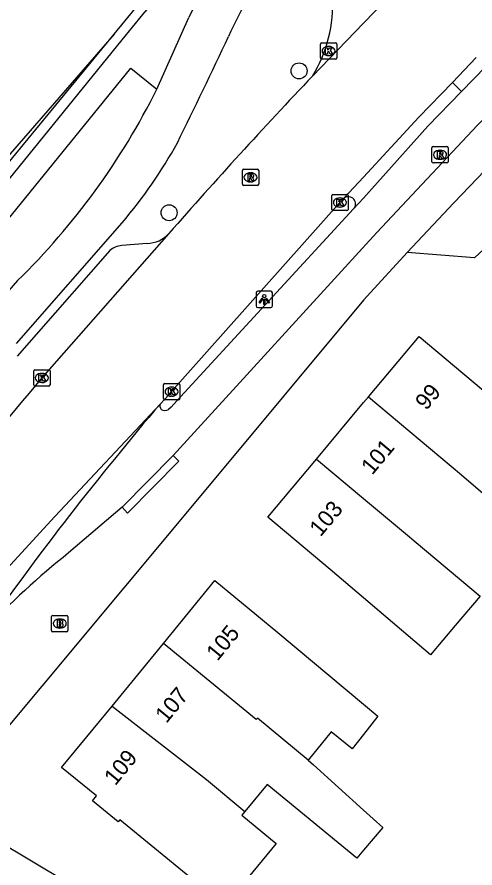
# Model space of a CAD drawing. Extents: x 162880 to 165536, y 384011 to 385179.
# Drawn here: x 164478.7 to 164506.8, y 384892.2 to 384944.4 of the extents above; entities that cross this region are included whole.
import ezdxf

# ---------------------------------------------------------------- set-up
doc = ezdxf.new("R2010")
doc.units = 0
for name, color, linetype in [('IMGEO_Boom', 7, 'Continuous'), ('IMGEO_Brandkraan', 7, 'Continuous'), ('IMGEO_Fietspad_gesloten', 7, 'Continuous'), ('IMGEO_Fietspad_open', 7, 'Continuous'), ('IMGEO_Groenvoorziening', 7, 'Continuous'), ('IMGEO_Kolk', 7, 'Continuous'), ('IMGEO_Lichtpunt', 7, 'Continuous'), ('IMGEO_Pand', 7, 'Continuous'), ('IMGEO_Pand_nummerreeks', 7, 'Continuous'), ('IMGEO_Parkeervlak_open', 7, 'Continuous'), ('IMGEO_Rijbaan_lokaal_gesloten', 7, 'Continuous'), ('IMGEO_Rijbaan_lokaal_open', 7, 'Continuous'), ('IMGEO_Rioolput', 7, 'Continuous'), ('IMGEO_Verkeerseiland_open', 7, 'Continuous'), ('IMGEO_Voetpad_open', 7, 'Continuous')]:
    doc.layers.add(name, color=color, linetype=linetype)

msp = doc.modelspace()

# ---------------------------------------------------------------- linework, layer by layer
at = {"layer": 'IMGEO_Boom'}
for centre in [(164496.04, 384941.094), (164488.07, 384932.4)]:
    msp.add_circle(centre, 0.489, dxfattribs=at)
at = {"layer": 'IMGEO_Brandkraan'}
for p, q in [((164480.862, 384906.777), (164480.862, 384907.629)), ((164480.937, 384907.703), (164481.789, 384907.703)), ((164481.35, 384907.483), (164481.375, 384907.483)), ((164481.863, 384907.629), (164481.863, 384906.777)), ((164481.789, 384906.703), (164480.937, 384906.703)), ((164481.373, 384906.923), (164481.348, 384906.923))]:
    msp.add_line(p, q, dxfattribs=at)
for points in [[(164480.862, 384906.777), (164480.862, 384907.629)], [(164480.937, 384907.703), (164481.789, 384907.703)], [(164481.21, 384907.403), (164481.21, 384907.003), (164481.423, 384907.003)], [(164481.441, 384907.403), (164481.21, 384907.403)], [(164481.389, 384907.322), (164481.335, 384907.322), (164481.335, 384907.246)], [(164481.335, 384907.246), (164481.388, 384907.246)], [(164481.863, 384907.629), (164481.863, 384906.777)], [(164481.789, 384906.703), (164480.937, 384906.703)], [(164481.397, 384907.17), (164481.335, 384907.17), (164481.335, 384907.089)], [(164481.335, 384907.089), (164481.397, 384907.089)]]:
    msp.add_lwpolyline(points, dxfattribs=at)
for centre, radius, start, end in [((164480.939, 384907.627), 0.0765, 91.552, 178.448), ((164480.939, 384907.627), 0.0765, 91.552, 178.448), ((164481.39, 384907.284), 0.0379, 267.8285, 90.9355), ((164481.445, 384907.258), 0.145, 59.4692, 91.5367), ((164481.47, 384907.305), 0.0922, 285.5137, 58.1501), ((164481.475, 384907.113), 0.105, 301.3115, 78.989), ((164481.787, 384907.627), 0.0765, 1.552, 88.448), ((164481.787, 384907.627), 0.0765, 1.552, 88.448), ((164480.939, 384906.779), 0.0765, 181.552, 268.448), ((164480.939, 384906.779), 0.0765, 181.552, 268.448), ((164481.398, 384907.129), 0.0404, 269.8759, 90.5077), ((164481.429, 384907.254), 0.251, 268.6676, 293.5347), ((164481.787, 384906.779), 0.0765, 271.552, 358.448), ((164481.787, 384906.779), 0.0765, 271.552, 358.448)]:
    msp.add_arc(centre, radius, start, end, dxfattribs=at)
for centre, major_axis, ratio, start_param, end_param in [((164481.349, 384907.203), (-0.387, 0.002), 0.722429, 4.712389, 7.853982), ((164481.374, 384907.203), (-0.39, 0.002), 0.717154, 1.570796, 4.712389)]:
    msp.add_ellipse(centre, major_axis=major_axis, ratio=ratio, start_param=start_param, end_param=end_param, dxfattribs=at)
at = {"layer": 'IMGEO_Fietspad_gesloten'}
for points in [[(164487.316, 384939.967), (164489.277, 384944.367)], [(164478.706, 384924.383), (164485.19, 384931.788)], [(164478.778, 384928.236), (164472.901, 384921.503)]]:
    msp.add_lwpolyline(points, dxfattribs=at)
for centre, radius, start, end in [((164508.647, 384934.87), 21.573, 135.6067, 153.8817), ((164505.146, 384937.668), 14.521, 134.6397, 157.6176), ((163910.014, 385219.456), 643.972, 333.952996, 334.596428), ((164448.155, 384959.497), 43.761, 314.41, 333.4946), ((164462.543, 384951.094), 29.759, 319.5542, 331.0372)]:
    msp.add_arc(centre, radius, start, end, dxfattribs=at)
at = {"layer": 'IMGEO_Fietspad_open'}
for points in [[(164580.902, 385013.894), (164575.549, 385008.392), (164572.387, 385005.088), (164567.524, 385000.074), (164537.041, 384968.682), (164524.725, 384956.023), (164506.984, 384937.764), (164500.817, 384931.186), (164499.936, 384930.215), (164488.315, 384917.517)], [(164507.494, 384941.357), (164506.009, 384939.832)], [(164506.009, 384939.832), (164503.942, 384937.706), (164500, 384933.285), (164499.383, 384932.63)], [(164502.671, 384929.959), (164505.532, 384933.005), (164510.737, 384938.434), (164511.849, 384939.577)], [(164499.383, 384932.63), (164488.554, 384920.87), (164488.194, 384920.479), (164488.033, 384920.328)], [(164502.671, 384929.959), (164500, 384927.045), (164490.313, 384915.433), (164475.209, 384897.333), (164473.71, 384895.03), (164466.27, 384883.603), (164458.393, 384870.901), (164450.828, 384858.17), (164442.115, 384843.091), (164430.304, 384821.224), (164425.889, 384812.498), (164424.399, 384809.126), (164419.563, 384795.816), (164414.61, 384778.596), (164411.594, 384763.921)], [(164485.186, 384914.349), (164488.315, 384917.517)], [(164488.315, 384917.517), (164488.668, 384917.162), (164485.525, 384913.981), (164485.186, 384914.349)], [(164485.186, 384914.349), (164481.909, 384911.538)]]:
    msp.add_lwpolyline(points, dxfattribs=at)
for centre, radius, start, end in [((164487.84, 384920.547), 0.332, 155.428, 219.0253), ((164487.816, 384920.694), 0.426, 236.7401, 300.7195), ((164509.856, 384876.195), 45.057, 128.3353, 137.3283)]:
    msp.add_arc(centre, radius, start, end, dxfattribs=at)
at = {"layer": 'IMGEO_Groenvoorziening'}
for points in [[(164484.697, 384943.341), (164462.022, 384917.279)], [(164514.486, 384936.751), (164506.803, 384929.629), (164502.671, 384929.959)]]:
    msp.add_lwpolyline(points, dxfattribs=at)
at = {"layer": 'IMGEO_Kolk'}
for p, q in [((164497.35, 384941.892), (164497.35, 384942.744)), ((164497.425, 384942.818), (164498.277, 384942.818)), ((164498.351, 384942.744), (164498.351, 384941.892)), ((164497.838, 384942.598), (164497.863, 384942.598)), ((164498.277, 384941.818), (164497.425, 384941.818)), ((164497.861, 384942.038), (164497.836, 384942.038)), ((164498.042, 384932.6), (164498.042, 384933.452)), ((164498.117, 384933.526), (164498.969, 384933.526)), ((164498.53, 384933.306), (164498.555, 384933.306)), ((164499.043, 384933.452), (164499.043, 384932.6)), ((164498.969, 384932.526), (164498.117, 384932.526)), ((164498.553, 384932.746), (164498.528, 384932.746)), ((164479.766, 384921.841), (164479.766, 384922.693)), ((164479.841, 384922.767), (164480.693, 384922.767)), ((164480.254, 384922.547), (164480.279, 384922.547)), ((164480.767, 384922.693), (164480.767, 384921.841)), ((164480.277, 384921.987), (164480.252, 384921.987)), ((164487.719, 384921), (164487.719, 384921.852)), ((164487.794, 384921.926), (164488.646, 384921.926)), ((164488.72, 384921.852), (164488.72, 384921)), ((164480.693, 384921.767), (164479.841, 384921.767)), ((164488.207, 384921.706), (164488.232, 384921.706)), ((164488.646, 384920.926), (164487.794, 384920.926)), ((164488.23, 384921.146), (164488.205, 384921.146))]:
    msp.add_line(p, q, dxfattribs=at)
for points in [[(164497.35, 384941.892), (164497.35, 384942.744)], [(164497.425, 384942.818), (164498.277, 384942.818)], [(164498.351, 384942.744), (164498.351, 384941.892)], [(164497.671, 384942.518), (164497.794, 384942.518), (164497.794, 384942.367), (164497.924, 384942.518), (164498.088, 384942.518), (164497.942, 384942.367), (164498.095, 384942.118), (164497.943, 384942.118), (164497.858, 384942.282), (164497.794, 384942.215), (164497.794, 384942.118), (164497.671, 384942.118), (164497.671, 384942.518)], [(164498.277, 384941.818), (164497.425, 384941.818)], [(164498.042, 384932.6), (164498.042, 384933.452)], [(164498.117, 384933.526), (164498.969, 384933.526)], [(164499.043, 384933.452), (164499.043, 384932.6)], [(164498.363, 384933.226), (164498.486, 384933.226), (164498.486, 384933.075), (164498.616, 384933.226), (164498.78, 384933.226), (164498.634, 384933.075), (164498.787, 384932.826), (164498.635, 384932.826), (164498.55, 384932.99), (164498.486, 384932.923), (164498.486, 384932.826), (164498.363, 384932.826), (164498.363, 384933.226)], [(164498.969, 384932.526), (164498.117, 384932.526)], [(164479.766, 384921.841), (164479.766, 384922.693)], [(164479.841, 384922.767), (164480.693, 384922.767)], [(164480.087, 384922.467), (164480.21, 384922.467), (164480.21, 384922.316), (164480.34, 384922.467), (164480.504, 384922.467), (164480.358, 384922.316), (164480.511, 384922.067), (164480.359, 384922.067), (164480.274, 384922.231), (164480.21, 384922.164), (164480.21, 384922.067), (164480.087, 384922.067), (164480.087, 384922.467)], [(164480.767, 384922.693), (164480.767, 384921.841)], [(164487.719, 384921), (164487.719, 384921.852)], [(164487.794, 384921.926), (164488.646, 384921.926)], [(164488.72, 384921.852), (164488.72, 384921)], [(164480.693, 384921.767), (164479.841, 384921.767)], [(164488.04, 384921.626), (164488.163, 384921.626), (164488.163, 384921.475), (164488.293, 384921.626), (164488.457, 384921.626), (164488.311, 384921.475), (164488.464, 384921.226), (164488.312, 384921.226), (164488.227, 384921.39), (164488.163, 384921.323), (164488.163, 384921.226), (164488.04, 384921.226), (164488.04, 384921.626)], [(164488.646, 384920.926), (164487.794, 384920.926)]]:
    msp.add_lwpolyline(points, dxfattribs=at)
for centre, start, end in [((164497.427, 384942.742), 91.552, 178.448), ((164497.427, 384942.742), 91.552, 178.448), ((164498.275, 384942.742), 1.552, 88.448), ((164498.275, 384942.742), 1.552, 88.448), ((164497.427, 384941.894), 181.552, 268.448), ((164497.427, 384941.894), 181.552, 268.448), ((164498.275, 384941.894), 271.552, 358.448), ((164498.275, 384941.894), 271.552, 358.448), ((164498.119, 384933.45), 91.552, 178.448), ((164498.119, 384933.45), 91.552, 178.448), ((164498.967, 384933.45), 1.552, 88.448), ((164498.967, 384933.45), 1.552, 88.448), ((164498.119, 384932.602), 181.552, 268.448), ((164498.119, 384932.602), 181.552, 268.448), ((164498.967, 384932.602), 271.552, 358.448), ((164498.967, 384932.602), 271.552, 358.448), ((164479.843, 384922.691), 91.552, 178.448), ((164479.843, 384922.691), 91.552, 178.448), ((164480.691, 384922.691), 1.552, 88.448), ((164480.691, 384922.691), 1.552, 88.448), ((164479.843, 384921.843), 181.552, 268.448), ((164479.843, 384921.843), 181.552, 268.448), ((164480.691, 384921.843), 271.552, 358.448), ((164480.691, 384921.843), 271.552, 358.448), ((164487.796, 384921.85), 91.552, 178.448), ((164487.796, 384921.85), 91.552, 178.448), ((164488.644, 384921.85), 1.552, 88.448), ((164488.644, 384921.85), 1.552, 88.448), ((164487.796, 384921.002), 181.552, 268.448), ((164487.796, 384921.002), 181.552, 268.448), ((164488.644, 384921.002), 271.552, 358.448), ((164488.644, 384921.002), 271.552, 358.448)]:
    msp.add_arc(centre, 0.0765, start, end, dxfattribs=at)
for centre, major_axis, ratio, start_param, end_param in [((164497.837, 384942.318), (-0.387, 0.002), 0.722429, 4.712389, 7.853982), ((164497.862, 384942.318), (-0.39, 0.002), 0.717154, 1.570796, 4.712389), ((164498.529, 384933.026), (-0.387, 0.002), 0.722429, 4.712389, 7.853982), ((164498.554, 384933.026), (-0.39, 0.002), 0.717154, 1.570796, 4.712389), ((164480.253, 384922.267), (-0.387, 0.002), 0.722429, 4.712389, 7.853982), ((164480.278, 384922.267), (-0.39, 0.002), 0.717154, 1.570796, 4.712389), ((164488.206, 384921.426), (-0.387, 0.002), 0.722429, 4.712389, 7.853982), ((164488.231, 384921.426), (-0.39, 0.002), 0.717154, 1.570796, 4.712389)]:
    msp.add_ellipse(centre, major_axis=major_axis, ratio=ratio, start_param=start_param, end_param=end_param, dxfattribs=at)
at = {"layer": 'IMGEO_Lichtpunt'}
for p, q in [((164494.31, 384927.581), (164493.502, 384927.581)), ((164494.31, 384927.581), (164493.502, 384927.581)), ((164493.408, 384927.486), (164493.408, 384926.679)), ((164493.408, 384927.486), (164493.408, 384926.679)), ((164494.404, 384926.679), (164494.404, 384927.486)), ((164494.404, 384926.679), (164494.404, 384927.486)), ((164493.502, 384926.585), (164494.31, 384926.585)), ((164493.502, 384926.585), (164494.31, 384926.585))]:
    msp.add_line(p, q, dxfattribs=at)
for points in [[(164493.782, 384927.15), (164493.821, 384927.122), (164493.633, 384926.86), (164493.595, 384926.887), (164493.782, 384927.15)], [(164493.884, 384927.102), (164493.931, 384927.102), (164493.931, 384926.78), (164493.884, 384926.78), (164493.884, 384927.102)], [(164493.994, 384927.122), (164494.032, 384927.149), (164494.219, 384926.887), (164494.18, 384926.859), (164493.994, 384927.122)]]:
    msp.add_lwpolyline(points, dxfattribs=at)
msp.add_circle((164493.907, 384927.284), 0.0994, dxfattribs=at)
for centre, start, end in [((164493.502, 384927.486), 90, 180), ((164493.502, 384927.486), 90, 180), ((164494.31, 384927.486), 0, 90), ((164494.31, 384927.486), 0, 90), ((164493.502, 384926.679), 180, 270), ((164493.502, 384926.679), 180, 270), ((164494.31, 384926.679), 270, 0), ((164494.31, 384926.679), 270, 360)]:
    msp.add_arc(centre, 0.0946, start, end, dxfattribs=at)
at = {"layer": 'IMGEO_Pand'}
for points in [[(164500.295, 384921.104), (164503.403, 384924.818), (164507.238, 384921.608), (164513.544, 384916.33)], [(164497.104, 384917.293), (164500, 384920.752), (164500.295, 384921.104)], [(164500.295, 384921.104), (164505.996, 384916.333), (164510.319, 384912.622)], [(164507.153, 384908.882), (164505.612, 384907.086), (164504.106, 384905.286), (164500, 384908.777), (164497.954, 384910.516), (164494.119, 384913.726), (164497.104, 384917.293)], [(164497.104, 384917.293), (164500, 384914.869), (164502.804, 384912.522), (164503.099, 384912.275), (164507.153, 384908.882)], [(164487.72, 384905.989), (164490.884, 384909.847), (164494.73, 384906.652), (164500, 384902.255), (164500.88, 384901.521), (164500, 384900.408), (164499.295, 384899.517), (164498.017, 384900.565), (164496.598, 384898.835)], [(164484.569, 384902.145), (164487.72, 384905.989)], [(164496.598, 384898.835), (164493.49, 384901.403), (164493.418, 384901.315), (164487.72, 384905.989)], [(164492.714, 384895.68), (164492.523, 384895.447), (164494.633, 384893.716), (164491.496, 384889.891), (164485.058, 384895.17), (164484.953, 384895.042), (164483.372, 384896.339), (164483.612, 384896.632), (164481.481, 384898.379), (164484.569, 384902.145)], [(164484.569, 384902.145), (164490.357, 384897.644), (164492.714, 384895.68)], [(164496.598, 384898.835), (164496.927, 384898.538), (164500, 384895.763), (164501.177, 384894.7), (164500, 384893.314), (164499.586, 384892.826), (164494.078, 384897.343), (164492.714, 384895.68)], [(164474.924, 384889.543), (164477.523, 384893.904), (164481.819, 384891.344), (164484.801, 384889.567), (164483.488, 384887.363), (164488.277, 384884.51)]]:
    msp.add_lwpolyline(points, dxfattribs=at)
at = {"layer": 'IMGEO_Parkeervlak_open'}
for points in [[(164486.723, 384930.516), (164485.162, 384930.388)], [(164484.431, 384930.078), (164478.743, 384923.596)]]:
    msp.add_lwpolyline(points, dxfattribs=at)
for centre, radius, start, end in [((164486.678, 384932.388), 1.872, 271.388, 317.5903), ((164485.28, 384929.092), 1.301, 95.2168, 130.7446)]:
    msp.add_arc(centre, radius, start, end, dxfattribs=at)
at = {"layer": 'IMGEO_Rijbaan_lokaal_gesloten'}
for points in [[(164508.558, 384952.853), (164500, 384944.014), (164496.865, 384940.776)], [(164505.447, 384940.384), (164506.907, 384941.914)], [(164498.796, 384933.297), (164500, 384934.586), (164503.392, 384938.251), (164505.447, 384940.384)], [(164487.538, 384920.685), (164488.058, 384921.24), (164488.222, 384921.429), (164498.545, 384933.029), (164498.796, 384933.297)], [(164488.06, 384931.125), (164480.267, 384922.266)], [(164407.326, 384769.894), (164410.876, 384786.043), (164414.758, 384799.053), (164419.028, 384810.315), (164423.298, 384819.712), (164430.673, 384833.693), (164447.441, 384863.285), (164464.442, 384890.858), (164468.976, 384897.91), (164471.584, 384901.964), (164475.854, 384908.1), (164481.056, 384913.77), (164487.538, 384920.685)]]:
    msp.add_lwpolyline(points, dxfattribs=at)
for centre, radius, start, end in [((164731.876, 384717.524), 324.148, 136.46986, 138.7792), ((164611.306, 384810.276), 172.374, 139.48192, 145.96871), ((164628.881, 384799.994), 185.861, 139.50627, 144.94878)]:
    msp.add_arc(centre, radius, start, end, dxfattribs=at)
at = {"layer": 'IMGEO_Rijbaan_lokaal_open'}
msp.add_arc((164489.729, 384945.165), 8.378, 328.403, 3.3089, dxfattribs=at)
at = {"layer": 'IMGEO_Rioolput'}
for p, q in [((164504.258, 384936.453), (164505.11, 384936.453)), ((164504.183, 384935.527), (164504.183, 384936.379)), ((164504.671, 384936.233), (164504.696, 384936.233)), ((164505.184, 384936.379), (164505.184, 384935.527)), ((164505.11, 384935.453), (164504.258, 384935.453)), ((164504.694, 384935.673), (164504.669, 384935.673)), ((164492.563, 384934.142), (164492.563, 384934.994)), ((164492.638, 384935.068), (164493.49, 384935.068)), ((164493.564, 384934.994), (164493.564, 384934.142)), ((164493.051, 384934.848), (164493.076, 384934.848)), ((164493.49, 384934.068), (164492.638, 384934.068)), ((164493.074, 384934.288), (164493.049, 384934.288))]:
    msp.add_line(p, q, dxfattribs=at)
for points in [[(164504.258, 384936.453), (164505.11, 384936.453)], [(164504.183, 384935.527), (164504.183, 384936.379)], [(164504.772, 384936.151), (164504.52, 384936.153), (164504.52, 384935.753)], [(164504.52, 384935.753), (164504.644, 384935.753), (164504.644, 384935.915), (164504.655, 384935.915)], [(164504.698, 384936.072), (164504.644, 384936.072), (164504.644, 384935.991)], [(164504.644, 384935.991), (164504.696, 384935.991)], [(164505.184, 384936.379), (164505.184, 384935.527)], [(164505.11, 384935.453), (164504.258, 384935.453)], [(164504.702, 384935.886), (164504.773, 384935.753), (164504.913, 384935.753), (164504.848, 384935.879)], [(164492.563, 384934.142), (164492.563, 384934.994)], [(164492.638, 384935.068), (164493.49, 384935.068)], [(164493.564, 384934.994), (164493.564, 384934.142)], [(164493.152, 384934.766), (164492.9, 384934.768), (164492.9, 384934.368)], [(164492.9, 384934.368), (164493.024, 384934.368), (164493.024, 384934.53), (164493.035, 384934.53)], [(164493.078, 384934.687), (164493.024, 384934.687), (164493.024, 384934.606)], [(164493.024, 384934.606), (164493.076, 384934.606)], [(164493.082, 384934.501), (164493.153, 384934.368), (164493.293, 384934.368), (164493.228, 384934.494)], [(164493.49, 384934.068), (164492.638, 384934.068)]]:
    msp.add_lwpolyline(points, dxfattribs=at)
for centre, radius, start, end in [((164504.26, 384936.377), 0.0765, 91.552, 178.448), ((164504.26, 384936.377), 0.0765, 91.552, 178.448), ((164505.108, 384936.377), 0.0765, 1.552, 88.448), ((164505.108, 384936.377), 0.0765, 1.552, 88.448), ((164504.654, 384935.862), 0.0533, 26.0293, 88.6989), ((164504.68, 384936.18), 0.19, 274.7715, 282.9687), ((164504.704, 384935.976), 0.0964, 77.0061, 93.1865), ((164504.718, 384936.033), 0.0378, 276.6634, 79.6772), ((164504.771, 384936.041), 0.109, 350.3612, 89.416), ((164504.769, 384936.041), 0.112, 277.5842, 350.9817), ((164504.753, 384935.826), 0.108, 29.5134, 73.7905), ((164504.26, 384935.529), 0.0765, 181.552, 268.448), ((164504.26, 384935.529), 0.0765, 181.552, 268.448), ((164505.108, 384935.529), 0.0765, 271.552, 358.448), ((164505.108, 384935.529), 0.0765, 271.552, 358.448), ((164492.64, 384934.992), 0.0765, 91.552, 178.448), ((164492.64, 384934.992), 0.0765, 91.552, 178.448), ((164493.488, 384934.992), 0.0765, 1.552, 88.448), ((164493.488, 384934.992), 0.0765, 1.552, 88.448), ((164493.034, 384934.477), 0.0533, 26.0293, 88.6989), ((164493.06, 384934.795), 0.19, 274.7715, 282.9687), ((164493.084, 384934.591), 0.0964, 77.0061, 93.1865), ((164493.098, 384934.648), 0.0378, 276.6634, 79.6772), ((164493.151, 384934.656), 0.109, 350.3612, 89.416), ((164493.149, 384934.656), 0.112, 277.5842, 350.9817), ((164493.133, 384934.441), 0.108, 29.5134, 73.7905), ((164492.64, 384934.144), 0.0765, 181.552, 268.448), ((164492.64, 384934.144), 0.0765, 181.552, 268.448), ((164493.488, 384934.144), 0.0765, 271.552, 358.448), ((164493.488, 384934.144), 0.0765, 271.552, 358.448)]:
    msp.add_arc(centre, radius, start, end, dxfattribs=at)
for centre, major_axis, ratio, start_param, end_param in [((164504.67, 384935.953), (-0.387, 0.002), 0.722429, 4.712389, 7.853982), ((164504.695, 384935.953), (-0.39, 0.002), 0.717154, 1.570796, 4.712389), ((164493.05, 384934.568), (-0.387, 0.002), 0.722429, 4.712389, 7.853982), ((164493.075, 384934.568), (-0.39, 0.002), 0.717154, 1.570796, 4.712389)]:
    msp.add_ellipse(centre, major_axis=major_axis, ratio=ratio, start_param=start_param, end_param=end_param, dxfattribs=at)
at = {"layer": 'IMGEO_Verkeerseiland_open'}
for points in [[(164484.697, 384943.341), (164486.008, 384944.936), (164491.127, 384950.905)], [(164466.921, 384921.547), (164474.605, 384931.09), (164484.697, 384943.341)]]:
    msp.add_lwpolyline(points, dxfattribs=at)
at = {"layer": 'IMGEO_Voetpad_open'}
for points in [[(164491.564, 384950.48), (164486.438, 384944.55), (164485.178, 384942.999), (164467.426, 384921.156)], [(164468.594, 384920.192), (164485.725, 384941.26), (164487.316, 384939.967)], [(164505.447, 384940.384), (164506.009, 384939.832)]]:
    msp.add_lwpolyline(points, dxfattribs=at)
msp.add_arc((164499.057, 384932.934), 0.446, 316.9979, 125.7016, dxfattribs=at)

# ---------------------------------------------------------------- texts
at = {"layer": 'IMGEO_Pand_nummerreeks'}
for s, rotation, p in [('99', 50.0708, (164503.84, 384920.231)), ('101', 50.0707, (164500.524, 384916.268)), ('103', 50.0707, (164497.356, 384912.482)), ('105', 50.6505, (164491.037, 384904.861)), ('107', 50.6505, (164487.903, 384901.038)), ('109', 50.6505, (164484.769, 384897.216))]:
    msp.add_text(s, height=1, rotation=rotation, dxfattribs=at).set_placement(p)

doc.saveas('drawing.dxf')
